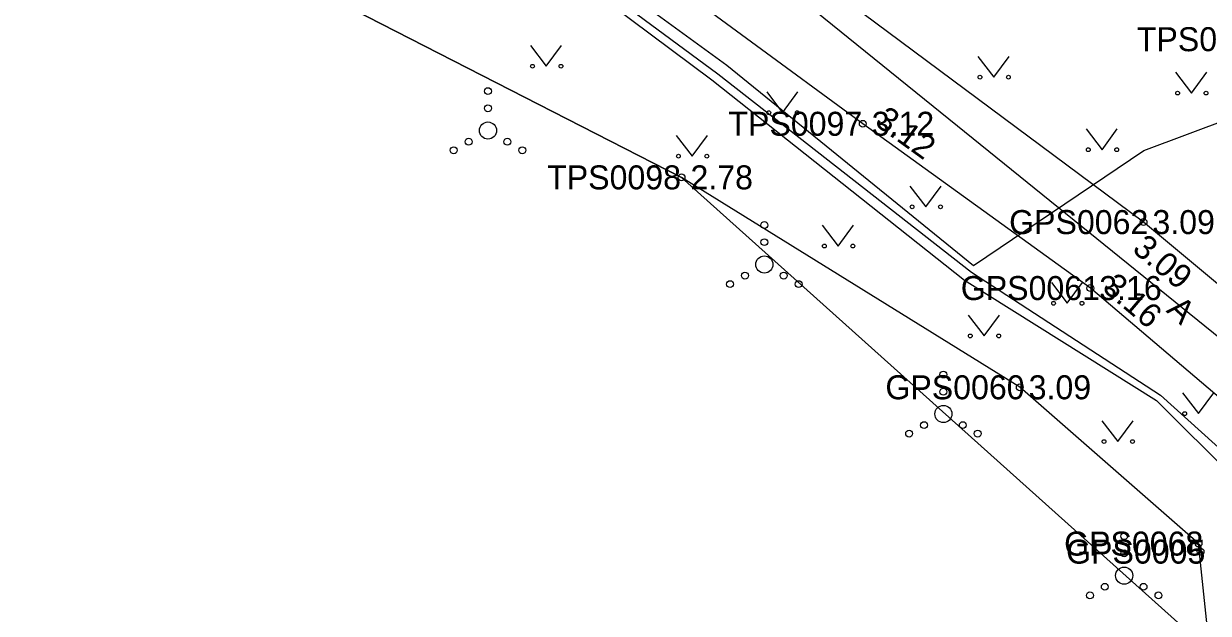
# Model space of a CAD drawing. Extents: x 597961 to 601397, y 6602961 to 6613501.
# Drawn here: x 599962.15 to 599996.7, y 6608524.22 to 6608541.43 of the extents above; entities that cross this region are included whole.
import ezdxf

# ---------------------------------------------------------------- set-up
doc = ezdxf.new("R2010")
doc.units = 0
for name, color, linetype in [('HALJASTUS', 7, 'Continuous'), ('KORGUS-EH2000', 7, 'Continuous'), ('MOOTKORG-EH2000', 7, 'Continuous'), ('MOOTMPUNKT', 7, 'Continuous'), ('MOOTNR', 7, 'Continuous'), ('MOOTPIIR', 7, 'Continuous'), ('MPKAABEL', 7, 'Continuous'), ('TEE', 7, 'Continuous'), ('Tee Muu tee Kruuskate', 7, 'Continuous')]:
    doc.layers.add(name, color=color, linetype=linetype)

msp = doc.modelspace()

# ---------------------------------------------------------------- linework, layer by layer
at = {"layer": 'HALJASTUS'}
for p, q in [((599976.926, 6608540.792), (599977.39, 6608540.186)), ((599977.39, 6608540.186), (599977.835, 6608540.792)), ((599989.979, 6608540.474), (599990.442, 6608539.867)), ((599990.442, 6608539.867), (599990.888, 6608540.474)), ((599995.744, 6608540.01), (599996.207, 6608539.403)), ((599996.207, 6608539.403), (599996.653, 6608540.01)), ((599983.82, 6608539.437), (599984.283, 6608538.83)), ((599984.283, 6608538.83), (599984.729, 6608539.437)), ((599993.137, 6608538.357), (599993.6, 6608537.751)), ((599993.6, 6608537.751), (599994.046, 6608538.357)), ((599981.183, 6608538.169), (599981.646, 6608537.562)), ((599981.646, 6608537.562), (599982.092, 6608538.169)), ((599987.998, 6608536.69), (599988.461, 6608536.083)), ((599988.461, 6608536.083), (599988.907, 6608536.69)), ((599985.439, 6608535.546), (599985.903, 6608534.939)), ((599985.903, 6608534.939), (599986.348, 6608535.546)), ((599992.125, 6608533.875), (599992.588, 6608533.268)), ((599992.588, 6608533.268), (599993.034, 6608533.875)), ((599989.696, 6608532.923), (599990.159, 6608532.316)), ((599990.159, 6608532.316), (599990.605, 6608532.923)), ((599995.95, 6608530.654), (599996.413, 6608530.048)), ((599996.413, 6608530.048), (599996.859, 6608530.654)), ((599993.597, 6608529.84), (599994.06, 6608529.233)), ((599994.06, 6608529.233), (599994.506, 6608529.84))]:
    msp.add_line(p, q, dxfattribs=at)
msp.add_lwpolyline([(599996.743, 6608523.119), (599996.415, 6608526.257), (599991.201, 6608530.817), (599981.336, 6608536.943), (599967.179, 6608544.197), (599963.129, 6608544.197)], dxfattribs=at)
for centre, radius in [((599976.989, 6608540.186), 0.055), ((599977.818, 6608540.186), 0.055), ((599990.041, 6608539.867), 0.055), ((599990.87, 6608539.867), 0.055), ((599975.69, 6608539.459), 0.1), ((599995.806, 6608539.403), 0.055), ((599996.635, 6608539.403), 0.055), ((599975.69, 6608538.959), 0.1), ((599983.882, 6608538.83), 0.055), ((599984.711, 6608538.83), 0.055), ((599975.69, 6608538.309), 0.25), ((599975.125, 6608537.984), 0.1), ((599976.255, 6608537.984), 0.1), ((599974.69, 6608537.734), 0.1), ((599976.69, 6608537.734), 0.1), ((599993.199, 6608537.751), 0.055), ((599994.028, 6608537.751), 0.055), ((599981.245, 6608537.562), 0.055), ((599982.074, 6608537.562), 0.055), ((599988.06, 6608536.083), 0.055), ((599988.889, 6608536.083), 0.055), ((599983.751, 6608535.552), 0.1), ((599983.751, 6608535.052), 0.1), ((599985.502, 6608534.939), 0.055), ((599986.331, 6608534.939), 0.055), ((599983.751, 6608534.402), 0.25), ((599982.751, 6608533.827), 0.1), ((599983.186, 6608534.077), 0.1), ((599984.316, 6608534.077), 0.1), ((599984.751, 6608533.827), 0.1), ((599992.187, 6608533.268), 0.055), ((599993.016, 6608533.268), 0.055), ((599989.758, 6608532.316), 0.055), ((599990.587, 6608532.316), 0.055), ((599988.974, 6608531.189), 0.1), ((599988.974, 6608530.689), 0.1), ((599988.974, 6608530.039), 0.25), ((599996.012, 6608530.048), 0.055), ((599988.409, 6608529.714), 0.1), ((599989.539, 6608529.714), 0.1), ((599987.974, 6608529.464), 0.1), ((599989.974, 6608529.464), 0.1), ((599993.659, 6608529.233), 0.055), ((599994.488, 6608529.233), 0.055), ((599994.247, 6608526.471), 0.1), ((599994.247, 6608525.971), 0.1), ((599994.247, 6608525.321), 0.25), ((599993.682, 6608524.996), 0.1), ((599994.812, 6608524.996), 0.1), ((599993.247, 6608524.746), 0.1), ((599995.247, 6608524.746), 0.1)]:
    msp.add_circle(centre, radius, dxfattribs=at)
at = {"layer": 'KORGUS-EH2000'}
for centre in [(599986.623, 6608538.507), (599981.336, 6608536.943), (599994.811, 6608535.638), (599993.26, 6608533.713), (599991.201, 6608530.817), (599996.415, 6608526.257)]:
    msp.add_circle(centre, 0.1, dxfattribs=at)
at = {"layer": 'MOOTMPUNKT'}
for centre in [(599986.623, 6608538.507), (599981.336, 6608536.943), (599994.811, 6608535.638), (599993.26, 6608533.713), (599991.201, 6608530.817), (599996.415, 6608526.257), (599996.473, 6608526.021)]:
    msp.add_circle(centre, 0.1, dxfattribs=at)
at = {"layer": 'MOOTPIIR'}
msp.add_lwpolyline([(599958.336, 6608549.906), (599967.179, 6608544.197), (599981.336, 6608536.943), (599996.743, 6608523.119)], dxfattribs=at)
at = {"layer": 'MPKAABEL'}
for points in [[(599949.391, 6608556.446), (599952.404, 6608556.678), (599962.392, 6608552.649), (599972.393, 6608547.702), (599982.656, 6608540.217), (599989.847, 6608534.372), (599994.823, 6608537.725), (600004.855, 6608541.48), (600012.285, 6608544.783), (600024.136, 6608549.731), (600033.974, 6608553.879), (600039.829, 6608556.684), (600040.656, 6608557.44), (600040.604, 6608558.082)], [(599949.391, 6608556.446), (599952.404, 6608556.678), (599962.392, 6608552.649), (599972.393, 6608547.702), (599982.656, 6608540.217), (599989.847, 6608534.372)], [(599949.391, 6608556.446), (599952.329, 6608556.493), (599962.322, 6608552.409), (599972.244, 6608547.461), (599982.391, 6608539.967), (599989.792, 6608534.173), (599995.309, 6608530.586), (600000.191, 6608526.178), (600002.674, 6608523.667), (600008.57, 6608516.283), (600012.496, 6608509.502), (600013.183, 6608507.627)], [(599949.391, 6608556.446), (599952.29, 6608556.298), (599962.244, 6608552.196), (599972.16, 6608547.307), (599982.217, 6608539.793), (599989.589, 6608533.945), (599995.187, 6608530.434), (599999.731, 6608525.91), (599998.027, 6608517.522), (599995.783, 6608503.967), (599994.216, 6608496.099), (599991.94, 6608488.29), (599988.794, 6608474.82), (599985.523, 6608462.376), (599983.301, 6608455.231)], [(599989.847, 6608534.372), (599994.823, 6608537.725)]]:
    msp.add_lwpolyline(points, dxfattribs=at)
at = {"layer": 'TEE'}
for points in [[(600009.079, 6608525.854), (600006.101, 6608526.589), (600002.279, 6608529.411), (599994.811, 6608535.638), (599977.676, 6608548.393), (599974.774, 6608550.713), (599971.976, 6608552.19), (599959.344, 6608557.949), (599950.536, 6608561.009), (599938.293, 6608564.155), (599928.444, 6608566.368), (599928.05, 6608568.578), (599928.335, 6608570.485)], [(600021.823, 6608493.142), (600015.873, 6608504.586), (600008.91, 6608517.693), (600005.571, 6608522.933), (600000.647, 6608527.432), (599993.26, 6608533.713), (599986.623, 6608538.507), (599976.441, 6608545.988), (599970.515, 6608549.608), (599958.656, 6608555.022), (599949.794, 6608558.288), (599937.948, 6608561.542), (599928.543, 6608563.076), (599926.844, 6608562.397), (599925.622, 6608561.154), (599924.762, 6608558.037)]]:
    msp.add_lwpolyline(points, dxfattribs=at)
at = {"layer": 'Tee Muu tee Kruuskate'}
msp.add_lwpolyline([(600026.219, 6608491.258), (600010.698, 6608517.299), (600005.366, 6608524.202), (600000, 6608529.85), (599989.387, 6608538.439), (599984.021, 6608542.781), (599978.554, 6608547.37), (599973.743, 6608550.321)], dxfattribs=at)

# ---------------------------------------------------------------- texts
at = {"layer": 'KORGUS-EH2000'}
for s, rotation, p in [(' 3.12', 324.1605, (599986.725, 6608538.649)), (' 3.09', 320.1784, (599994.251, 6608534.966)), (' 3.16', 319.6255, (599993.374, 6608533.846))]:
    msp.add_text(s, height=0.7, rotation=rotation, dxfattribs=at).set_placement(p)
for s, p in [(' 2.78', (599981.336, 6608536.593)), (' 3.09', (599991.201, 6608530.467))]:
    msp.add_text(s, height=0.7, dxfattribs=at).set_placement(p)
at = {"layer": 'MOOTKORG-EH2000'}
for s, p in [(' 3.12', (599986.623, 6608538.157)), (' 2.78', (599981.336, 6608536.593)), (' 3.09', (599994.811, 6608535.288)), (' 3.16', (599993.26, 6608533.363)), (' 3.09', (599991.201, 6608530.467))]:
    msp.add_text(s, height=0.7, dxfattribs=at).set_placement(p)
at = {"layer": 'MOOTNR'}
for s, p in [('TPS0100 ', (599994.616, 6608540.625)), ('TPS0097 ', (599982.703, 6608538.157)), ('TPS0098 ', (599977.416, 6608536.593)), ('GPS0062 ', (599990.891, 6608535.288)), ('GPS0061 ', (599989.481, 6608533.363)), ('GPS0060 ', (599987.282, 6608530.467)), ('GPS0068 ', (599992.495, 6608525.906)), ('GPS0005 ', (599992.553, 6608525.671))]:
    msp.add_text(s, height=0.7, dxfattribs=at).set_placement(p)
at = {"layer": 'TEE'}
msp.add_text('A', height=0.7, rotation=317.1513, dxfattribs=at).set_placement((599995.45, 6608533.036))

doc.saveas('drawing.dxf')
